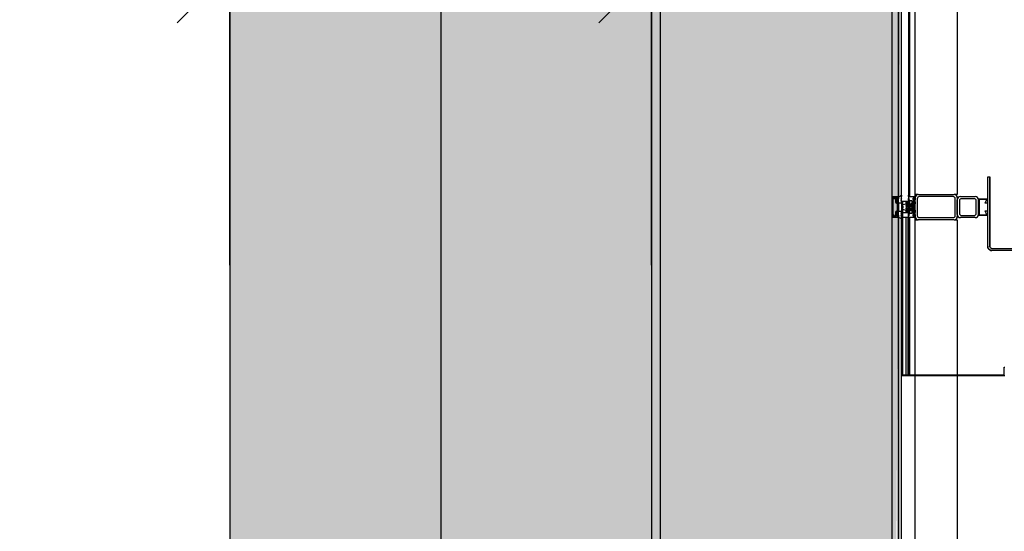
# Model space of a CAD drawing. Extents: x -805 to 3526, y -961 to 1039.
# Tile 288 of 471: x 1257.5 to 1259.83, y 33.41 to 34.62. Entities that reach past the tile are written whole.
import ezdxf

# ---------------------------------------------------------------- set-up
doc = ezdxf.new("R2010")
doc.units = 0
doc.linetypes.add('AUSGEZOGEN', pattern=[2, 1, 1])
doc.linetypes.add('VERDECKT2', pattern=[4.7625, 3.175, -1.5875])
doc.layers.get('0').update_dxf_attribs({"color": 251})
doc.layers.add('TTK-B-Bestand', color=252, linetype='Continuous', lineweight=35)
doc.layers.add('TTK-P-Treppe unten', color=12, linetype='Continuous', lineweight=25)
for name, color, linetype in [('TTK-P-Aufzug', 251, 'Continuous'), ('TTK-P-Bahnsteig', 12, 'Continuous'), ('TTK-P-Planung', 12, 'Continuous'), ('TTK-P-TEXT', 12, 'AUSGEZOGEN')]:
    doc.layers.add(name, color=color, linetype=linetype)
doc.styles.add('AKG DIN 6776', font='AKG_DIN67.TTF')
doc.dimstyles.new('TTK', dxfattribs={"dimtxt": 2.5, "dimasz": 2.5, "dimexe": 3.5, "dimexo": 0.1, "dimgap": 1, "dimtad": 1, "dimzin": 0, "dimtxsty": 'AKG DIN 6776', "dimblk": 'OBLIQUE', "dimcen": -0.09, "dimdle": 3, "dimclrd": 256, "dimclre": 256, "dimclrt": 256, "dimadec": 3, "dimazin": 0, "dimtfac": 1, "dimtofl": 0, "dimtmove": 0, "dimatfit": 3, "dimldrblk": 'OBLIQUE', "dimfxl": 7, "dimfxlon": 1, "dimtolj": 1, "dimtzin": 0, "dimlwd": -1, "dimlwe": -1, "dimarcsym": 0})
doc.dimstyles.new('TTK$6', dxfattribs={"dimtxt": 2.5, "dimasz": 2.5, "dimexe": 3.5, "dimexo": 0.1, "dimgap": 1, "dimtad": 1, "dimzin": 0, "dimtxsty": 'AKG DIN 6776', "dimblk": 'OBLIQUE', "dimcen": -0.09, "dimdle": 3, "dimse1": 1, "dimse2": 1, "dimclrd": 256, "dimclre": 256, "dimclrt": 256, "dimadec": 3, "dimazin": 0, "dimtfac": 1, "dimtofl": 0, "dimtmove": 0, "dimatfit": 3, "dimldrblk": 'OBLIQUE', "dimfxl": 7, "dimfxlon": 1, "dimtolj": 1, "dimtzin": 0, "dimlwd": -1, "dimlwe": -1, "dimarcsym": 0})

# ---------------------------------------------------------------- blocks, each defined once
blk = doc.blocks.new('_OBLIQUE')
at = {"color": 0, "linetype": 'ByBlock'}
blk.add_line((-0.5, -0.5), (0.5, 0.5), dxfattribs=at)
blk = doc.blocks.new('*D661')
at = {"layer": 'DEFPOINTS', "color": 0}
for p in [(1258.9981, 34.7367), (1257.9981, 32.0952), (1258.9981, 32.0952)]:
    blk.add_point(p, dxfattribs=at)
at = {"layer": 'TTK-P-Treppe unten'}
for p, q in [((1257.9981, 34.0367), (1257.9981, 35.0867)), ((1258.9981, 34.0367), (1258.9981, 35.0867)), ((1257.6981, 34.7367), (1259.2981, 34.7367))]:
    blk.add_line(p, q, dxfattribs=at)
at = {"layer": 'TTK-P-Treppe unten', "xscale": 0.25, "yscale": 0.25, "zscale": 0.25, "rotation": 180}
blk.add_blockref('_OBLIQUE', (1257.9981, 34.7367), dxfattribs=at)
at = {"layer": 'TTK-P-Treppe unten', "xscale": 0.25, "yscale": 0.25, "zscale": 0.25}
blk.add_blockref('_OBLIQUE', (1258.9981, 34.7367), dxfattribs=at)
at = {"layer": 'TTK-P-Treppe unten', "insert": (1258.4981, 34.9804), "char_height": 0.25, "attachment_point": 5, "style": 'AKG DIN 6776', "bg_fill": 3, "box_fill_scale": 1.1, "bg_fill_color": 256, "bg_fill_true_color": 13158600, "bg_fill_transparency": 0}
blk.add_mtext('\\A1;1,00', dxfattribs=at)
blk = doc.blocks.new('*D549')
at = {"layer": 'DEFPOINTS', "color": 0}
for p in [(1594.653, 36.7397), (1594.3062, 36.5752), (8.2233, 0)]:
    blk.add_point(p, dxfattribs=at)
at = {"layer": 'TTK-B-Bestand', "insert": (1594.1093, 36.9835), "char_height": 0.25, "attachment_point": 5, "style": 'AKG DIN 6776'}
blk.add_mtext('\\A1;36,588', dxfattribs=at)
blk = doc.blocks.new('*D548')
at = {"layer": 'DEFPOINTS', "color": 0}
for p in [(1585.5366, 36.7706), (1585.0459, 36.614), (-0.8681, 0.0309)]:
    blk.add_point(p, dxfattribs=at)
at = {"layer": 'TTK-B-Bestand', "insert": (1585.0178, 37.0144), "char_height": 0.25, "attachment_point": 5, "style": 'AKG DIN 6776'}
blk.add_mtext('\\A1;36,621', dxfattribs=at)
blk = doc.blocks.new('*D643')
at = {"layer": 'DEFPOINTS', "color": 0}
for p in [(1257.9981, 34.5952), (1253.9981, 34.4595), (1257.9981, 32.7487)]:
    blk.add_point(p, dxfattribs=at)
at = {"layer": 'TTK-P-Treppe unten'}
for p, q in [((1253.9981, 33.4487), (1253.9981, 32.3987)), ((1257.9981, 33.4487), (1257.9981, 32.3987)), ((1253.6981, 32.7487), (1258.2981, 32.7487))]:
    blk.add_line(p, q, dxfattribs=at)
at = {"layer": 'TTK-P-Treppe unten', "xscale": 0.25, "yscale": 0.25, "zscale": 0.25, "rotation": 180}
blk.add_blockref('_OBLIQUE', (1253.9981, 32.7487), dxfattribs=at)
at = {"layer": 'TTK-P-Treppe unten', "xscale": 0.25, "yscale": 0.25, "zscale": 0.25}
blk.add_blockref('_OBLIQUE', (1257.9981, 32.7487), dxfattribs=at)
at = {"layer": 'TTK-P-Treppe unten', "insert": (1255.9981, 32.9925), "char_height": 0.25, "attachment_point": 5, "style": 'AKG DIN 6776'}
blk.add_mtext('\\A1;4,00', dxfattribs=at)
blk = doc.blocks.new('*D545')
at = {"layer": 'DEFPOINTS', "color": 0}
for p in [(1259.6018, 37.4765), (1259.6991, 37.3874), (0.198, 0.0396)]:
    blk.add_point(p, dxfattribs=at)
at = {"layer": 'TTK-P-Treppe unten', "insert": (1259.1455, 37.7204), "char_height": 0.25, "attachment_point": 5, "style": 'AKG DIN 6776'}
blk.add_mtext('\\A1;37,35', dxfattribs=at)
blk = doc.blocks.new('*D536')
at = {"layer": 'DEFPOINTS', "color": 0}
for p in [(1593.4264, 36.6522), (1593.9095, 36.6522), (733.0659, 0.1071)]:
    blk.add_point(p, dxfattribs=at)
at = {"layer": 'TTK-P-TEXT', "insert": (1594.4538, 36.896), "char_height": 0.25, "attachment_point": 5, "style": 'AKG DIN 6776'}
blk.add_mtext('\\A1;36,589', dxfattribs=at)
blk = doc.blocks.new('Türwinkel 135 tief Meiler oben')
for p, q in [((150, 350), (140, 350)), ((140, 350), (140, 20)), ((140, 20), (140, 350)), ((150, 350), (140, 350)), ((150, 20), (150, 350)), ((150, 20), (150, 350)), ((130, 10), (-120, 10)), ((-120, 10), (-120, 0)), ((130, 10), (-120, 10)), ((-120, 10), (-120, 0)), ((-119.8, 0), (130, 0)), ((132.6, 10.3), (130, 10)), ((130, 10), (132.6, 10.3)), ((135.2, 0.7), (130, 0)), ((130, 0), (135.2, 0.7)), ((132.6, 10.3), (135, 11.3)), ((132.6, 10.3), (135, 11.3)), ((135, 11.3), (137.1, 12.9)), ((135, 11.3), (137.1, 12.9)), ((140, 2.7), (135.2, 0.7)), ((135.2, 0.7), (140, 2.7)), ((137.1, 12.9), (138.7, 15)), ((137.1, 12.9), (138.7, 15)), ((138.7, 15), (139.7, 17.4)), ((138.7, 15), (139.7, 17.4)), ((140, 20), (139.7, 17.4)), ((139.7, 17.4), (140, 20)), ((144.1, 5.9), (140, 2.7)), ((140, 2.7), (144.1, 5.9)), ((147.3, 10), (144.1, 5.9)), ((144.1, 5.9), (147.3, 10)), ((149.3, 14.8), (147.3, 10)), ((147.3, 10), (149.3, 14.8)), ((150, 20), (149.3, 14.8)), ((149.3, 14.8), (150, 20))]:
    blk.add_line(p, q)

msp = doc.modelspace()

# ---------------------------------------------------------------- hatches: boundary and pattern name
at = {"layer": 'TTK-P-Treppe unten', "transparency": 33554457}
h = msp.add_hatch(color=251, dxfattribs=at)
h.dxf.hatch_style = 1
h.paths.add_polyline_path([(1259.591, 35.2749), (1257.9981, 35.2749), (1257.9981, 31.6749), (1259.4981, 31.6749), (1259.4981, 31.9248), (1259.569, 31.9248)])
h.paths.add_polyline_path([(1258.1954, 34.6377), (1258.8014, 34.6377), (1258.8014, 35.1561), (1258.1954, 35.1561)], flags=16)
h.paths.add_polyline_path([(1258.4543, 32.7502), (1259.0425, 32.7502), (1259.0425, 33.2686), (1258.4543, 33.2686)], flags=16)

# ---------------------------------------------------------------- linework, layer by layer
at = {"layer": 'TTK-P-Aufzug', "color": 251}
for p, q in [((1259.569, 34.1993), (1259.569, 35.1948)), ((1259.5834, 34.1998), (1259.5834, 35.1948)), ((1259.584, 35.1948), (1259.584, 34.1999)), ((1259.584, 35.1948), (1259.584, 34.1999)), ((1259.591, 34.1878), (1259.591, 35.2068)), ((1259.607, 35.2068), (1259.607, 34.1878)), ((1259.6102, 34.1998), (1259.6102, 35.1948)), ((1259.623, 34.1998), (1259.623, 35.1948)), ((1259.623, 34.2048), (1259.623, 35.1898)), ((1259.723, 35.1898), (1259.723, 34.2048)), ((1259.6305, 34.2048), (1259.623, 34.2048)), ((1259.6305, 34.2048), (1259.7155, 34.2048)), ((1259.723, 34.2048), (1259.7155, 34.2048)), ((1259.569, 34.1505), (1259.569, 34.1993)), ((1259.5695, 34.1998), (1259.5835, 34.1998)), ((1259.5703, 34.198), (1259.5703, 34.1516)), ((1259.5718, 34.1985), (1259.5708, 34.1985)), ((1259.5723, 34.1946), (1259.5723, 34.198)), ((1259.5791, 34.1988), (1259.5733, 34.1985)), ((1259.5733, 34.1985), (1259.5733, 34.1945)), ((1259.5738, 34.197), (1259.5787, 34.1983)), ((1259.5772, 34.1959), (1259.5739, 34.1959)), ((1259.5772, 34.1861), (1259.5772, 34.1959)), ((1259.5804, 34.1832), (1259.578, 34.1844)), ((1259.5787, 34.1936), (1259.5787, 34.1864)), ((1259.5794, 34.198), (1259.5791, 34.1988)), ((1259.5792, 34.1855), (1259.5828, 34.1839)), ((1259.5795, 34.1884), (1259.5795, 34.1922)), ((1259.5799, 34.193), (1259.582, 34.1943)), ((1259.5819, 34.1863), (1259.5799, 34.1875)), ((1259.5837, 34.1989), (1259.5806, 34.1976)), ((1259.5808, 34.197), (1259.584, 34.1983)), ((1259.581, 34.192), (1259.581, 34.1886)), ((1259.581, 34.1674), (1259.581, 34.1824)), ((1259.5828, 34.1964), (1259.5813, 34.1958)), ((1259.5835, 34.1925), (1259.5815, 34.1925)), ((1259.5815, 34.188), (1259.5834, 34.188)), ((1259.5835, 34.187), (1259.5819, 34.1863)), ((1259.582, 34.1943), (1259.5834, 34.1935)), ((1259.5828, 34.1936), (1259.5828, 34.1964)), ((1259.584, 34.1941), (1259.5828, 34.1936)), ((1259.5828, 34.1839), (1259.5828, 34.1868)), ((1259.5828, 34.1868), (1259.584, 34.1861)), ((1259.5834, 34.1981), (1259.5834, 34.1988)), ((1259.5834, 34.1935), (1259.5834, 34.1938)), ((1259.5834, 34.188), (1259.5834, 34.1925)), ((1259.5834, 34.1864), (1259.5834, 34.187)), ((1259.584, 34.194), (1259.584, 34.1999)), ((1259.584, 34.1983), (1259.584, 34.1941)), ((1259.584, 34.1885), (1259.584, 34.192)), ((1259.584, 34.1845), (1259.584, 34.1865)), ((1259.584, 34.1861), (1259.584, 34.1636)), ((1259.5898, 34.1845), (1259.584, 34.1845)), ((1259.5909, 34.1962), (1259.5895, 34.1932)), ((1259.5895, 34.1932), (1259.5908, 34.1924)), ((1259.5908, 34.1924), (1259.5895, 34.1916)), ((1259.5895, 34.1916), (1259.5909, 34.1885)), ((1259.5908, 34.1978), (1259.5896, 34.1966)), ((1259.5896, 34.1966), (1259.5896, 34.1951)), ((1259.5896, 34.1951), (1259.5904, 34.1965)), ((1259.5904, 34.1882), (1259.5896, 34.1897)), ((1259.5896, 34.1897), (1259.5896, 34.188)), ((1259.5896, 34.188), (1259.5908, 34.1875)), ((1259.5908, 34.1875), (1259.5896, 34.1862)), ((1259.5896, 34.1862), (1259.5907, 34.1852)), ((1259.5907, 34.1852), (1259.5898, 34.1845)), ((1259.591, 34.1998), (1259.59, 34.1989)), ((1259.5901, 34.1981), (1259.5908, 34.1978)), ((1259.591, 34.203), (1259.591, 34.1998)), ((1259.607, 34.1878), (1259.591, 34.1878)), ((1259.591, 34.1878), (1259.591, 34.1618)), ((1259.5929, 34.1618), (1259.5929, 34.1878)), ((1259.5936, 34.1809), (1259.6017, 34.1828)), ((1259.5937, 34.1811), (1259.5937, 34.1878)), ((1259.6018, 34.1833), (1259.6018, 34.1878)), ((1259.602, 34.1836), (1259.6052, 34.1871)), ((1259.6058, 34.1865), (1259.6029, 34.1828)), ((1259.6029, 34.1828), (1259.6119, 34.1828)), ((1259.6121, 34.1808), (1259.603, 34.1808)), ((1259.604, 34.1807), (1259.616, 34.1807)), ((1259.6059, 34.1878), (1259.6059, 34.1828)), ((1259.6072, 34.2009), (1259.607, 34.2034)), ((1259.607, 34.1913), (1259.6071, 34.1952)), ((1259.607, 34.1828), (1259.607, 34.1878)), ((1259.609, 34.1981), (1259.6072, 34.2009)), ((1259.6073, 34.1977), (1259.609, 34.1981)), ((1259.6081, 34.1967), (1259.6073, 34.1969)), ((1259.6079, 34.2027), (1259.6081, 34.2015)), ((1259.6082, 34.1946), (1259.608, 34.1918)), ((1259.6085, 34.1915), (1259.6085, 34.1929)), ((1259.6115, 34.1893), (1259.6088, 34.1893)), ((1259.6101, 34.1998), (1259.623, 34.1998)), ((1259.6102, 34.1828), (1259.6102, 34.1893)), ((1259.6126, 34.1893), (1259.6115, 34.1893)), ((1259.6119, 34.1828), (1259.6141, 34.1832)), ((1259.6145, 34.1812), (1259.6121, 34.1808)), ((1259.615, 34.1893), (1259.6126, 34.1893)), ((1259.616, 34.1854), (1259.616, 34.1883)), ((1259.6178, 34.1951), (1259.6178, 34.1937)), ((1259.6178, 34.1937), (1259.6186, 34.1925)), ((1259.6204, 34.1898), (1259.618, 34.1896)), ((1259.618, 34.1896), (1259.618, 34.1854)), ((1259.6181, 34.1949), (1259.6191, 34.1955)), ((1259.6181, 34.1936), (1259.6181, 34.1949)), ((1259.6191, 34.1924), (1259.6181, 34.1936)), ((1259.6186, 34.1925), (1259.6201, 34.1925)), ((1259.6197, 34.196), (1259.6188, 34.1961)), ((1259.6189, 34.1792), (1259.62, 34.1881)), ((1259.6191, 34.1955), (1259.6191, 34.1944)), ((1259.6191, 34.1944), (1259.6203, 34.1944)), ((1259.6205, 34.1933), (1259.6191, 34.1924)), ((1259.6197, 34.1889), (1259.6205, 34.1899)), ((1259.6206, 34.1886), (1259.6197, 34.1889)), ((1259.6208, 34.1862), (1259.6199, 34.1791)), ((1259.6201, 34.1925), (1259.6204, 34.1898)), ((1259.6203, 34.1944), (1259.6213, 34.1953)), ((1259.6205, 34.1899), (1259.6205, 34.1933)), ((1259.6218, 34.1865), (1259.6206, 34.1886)), ((1259.6207, 34.188), (1259.6218, 34.186)), ((1259.6218, 34.186), (1259.6208, 34.1862)), ((1259.6209, 34.1847), (1259.6218, 34.1854)), ((1259.6213, 34.1953), (1259.623, 34.1953)), ((1259.6218, 34.1854), (1259.6218, 34.1865)), ((1259.623, 34.1923), (1259.622, 34.1923)), ((1259.622, 34.1923), (1259.622, 34.1891)), ((1259.622, 34.1891), (1259.623, 34.1874)), ((1259.623, 34.1824), (1259.6222, 34.1833)), ((1259.623, 34.1998), (1259.623, 34.1956)), ((1259.623, 34.1523), (1259.623, 34.1973)), ((1259.623, 34.1953), (1259.623, 34.1923)), ((1259.623, 34.1874), (1259.623, 34.1824)), ((1259.628, 34.1948), (1259.628, 34.1548)), ((1259.713, 34.1998), (1259.633, 34.1998)), ((1259.718, 34.1548), (1259.718, 34.1948)), ((1259.723, 34.1973), (1259.723, 34.1523)), ((1259.723, 34.1573), (1259.723, 34.1923)), ((1259.728, 34.1898), (1259.728, 34.1598)), ((1259.7305, 34.1998), (1259.7655, 34.1998)), ((1259.763, 34.1948), (1259.733, 34.1948)), ((1259.768, 34.1598), (1259.768, 34.1898)), ((1259.773, 34.1948), (1259.795, 34.1948)), ((1259.773, 34.1548), (1259.773, 34.1948)), ((1259.773, 34.1923), (1259.773, 34.1573)), ((1259.793, 34.1928), (1259.775, 34.1928)), ((1259.775, 34.1928), (1259.775, 34.1568)), ((1259.7888, 34.1838), (1259.793, 34.1928)), ((1259.795, 34.1838), (1259.7888, 34.1838)), ((1259.795, 34.1948), (1259.795, 34.1838)), ((1259.5771, 34.1539), (1259.5771, 34.1636)), ((1259.578, 34.1652), (1259.5804, 34.1665)), ((1259.5786, 34.1633), (1259.5786, 34.1562)), ((1259.5828, 34.1657), (1259.5791, 34.1641)), ((1259.5795, 34.1576), (1259.5795, 34.1614)), ((1259.5799, 34.1623), (1259.5819, 34.1635)), ((1259.581, 34.1613), (1259.581, 34.1578)), ((1259.5834, 34.1618), (1259.5815, 34.1618)), ((1259.5815, 34.1573), (1259.5835, 34.1573)), ((1259.5819, 34.1635), (1259.5835, 34.1628)), ((1259.5828, 34.1629), (1259.5828, 34.1657)), ((1259.584, 34.1636), (1259.5828, 34.1629)), ((1259.5834, 34.1628), (1259.5834, 34.1632)), ((1259.5834, 34.1573), (1259.5834, 34.1618)), ((1259.584, 34.1633), (1259.584, 34.1653)), ((1259.584, 34.1653), (1259.5898, 34.1653)), ((1259.584, 34.1578), (1259.584, 34.1613)), ((1259.5909, 34.1613), (1259.5895, 34.1582)), ((1259.5895, 34.1582), (1259.5908, 34.1574)), ((1259.5908, 34.1574), (1259.5895, 34.1566)), ((1259.5907, 34.1646), (1259.5896, 34.1636)), ((1259.5896, 34.1636), (1259.5908, 34.1623)), ((1259.5908, 34.1623), (1259.5896, 34.1618)), ((1259.5896, 34.1618), (1259.5896, 34.1601)), ((1259.5896, 34.1601), (1259.5904, 34.1616)), ((1259.5898, 34.1653), (1259.5907, 34.1646)), ((1259.5929, 34.1783), (1259.591, 34.1783)), ((1259.593, 34.1618), (1259.607, 34.1618)), ((1259.5946, 34.1753), (1259.5931, 34.1791)), ((1259.5931, 34.1706), (1259.5946, 34.1744)), ((1259.6019, 34.1668), (1259.5936, 34.1688)), ((1259.5937, 34.1721), (1259.5937, 34.1776)), ((1259.5937, 34.1618), (1259.5937, 34.1688)), ((1259.6018, 34.1618), (1259.6018, 34.1666)), ((1259.602, 34.1798), (1259.602, 34.1699)), ((1259.602, 34.1774), (1259.602, 34.1787)), ((1259.6035, 34.1774), (1259.602, 34.1774)), ((1259.602, 34.1709), (1259.602, 34.1722)), ((1259.602, 34.1722), (1259.6035, 34.1722)), ((1259.6052, 34.1626), (1259.602, 34.1661)), ((1259.612, 34.1668), (1259.6029, 34.1668)), ((1259.6029, 34.1668), (1259.6058, 34.1632)), ((1259.603, 34.1688), (1259.612, 34.1688)), ((1259.6035, 34.1787), (1259.6035, 34.1774)), ((1259.6035, 34.1766), (1259.6035, 34.1782)), ((1259.6149, 34.1766), (1259.6035, 34.1766)), ((1259.6035, 34.1714), (1259.6035, 34.1729)), ((1259.6035, 34.1729), (1259.6149, 34.1729)), ((1259.6035, 34.1722), (1259.6035, 34.1709)), ((1259.6163, 34.1792), (1259.604, 34.1792)), ((1259.604, 34.1704), (1259.6163, 34.1704)), ((1259.616, 34.1689), (1259.604, 34.1689)), ((1259.6043, 34.179), (1259.6153, 34.179)), ((1259.6153, 34.1705), (1259.6043, 34.1706)), ((1259.6059, 34.1766), (1259.6059, 34.1729)), ((1259.6059, 34.1666), (1259.6059, 34.1618)), ((1259.607, 34.1729), (1259.607, 34.1766)), ((1259.607, 34.1618), (1259.607, 34.1666)), ((1259.607, 34.1498), (1259.607, 34.1618)), ((1259.6071, 34.1545), (1259.607, 34.1584)), ((1259.608, 34.1579), (1259.6082, 34.1552)), ((1259.6086, 34.1568), (1259.6086, 34.1581)), ((1259.6088, 34.1603), (1259.6114, 34.1603)), ((1259.6102, 34.1729), (1259.6102, 34.1766)), ((1259.6102, 34.1603), (1259.6102, 34.1666)), ((1259.6114, 34.1603), (1259.615, 34.1603)), ((1259.612, 34.1688), (1259.6145, 34.1684)), ((1259.6141, 34.1665), (1259.612, 34.1668)), ((1259.6158, 34.1754), (1259.6149, 34.1766)), ((1259.6149, 34.1729), (1259.6158, 34.1742)), ((1259.616, 34.1786), (1259.618, 34.1748)), ((1259.618, 34.1748), (1259.616, 34.171)), ((1259.616, 34.1613), (1259.616, 34.1642)), ((1259.6184, 34.1753), (1259.6163, 34.1792)), ((1259.6163, 34.1704), (1259.6184, 34.1743)), ((1259.6178, 34.1796), (1259.6197, 34.176)), ((1259.6197, 34.1736), (1259.6178, 34.17)), ((1259.6186, 34.1573), (1259.6178, 34.1561)), ((1259.618, 34.1643), (1259.618, 34.1601)), ((1259.618, 34.1601), (1259.6204, 34.1598)), ((1259.6181, 34.1561), (1259.6191, 34.1573)), ((1259.6201, 34.1573), (1259.6186, 34.1573)), ((1259.62, 34.1615), (1259.6189, 34.1704)), ((1259.6191, 34.1573), (1259.6205, 34.1564)), ((1259.6204, 34.1748), (1259.6193, 34.1769)), ((1259.6193, 34.1727), (1259.6204, 34.1748)), ((1259.6197, 34.1608), (1259.6206, 34.1611)), ((1259.6205, 34.1598), (1259.6197, 34.1608)), ((1259.6199, 34.1705), (1259.6207, 34.1635)), ((1259.6201, 34.1776), (1259.6209, 34.1754)), ((1259.6209, 34.1742), (1259.6201, 34.172)), ((1259.6204, 34.1598), (1259.6201, 34.1573)), ((1259.6205, 34.1564), (1259.6205, 34.1598)), ((1259.6206, 34.1611), (1259.6218, 34.1632)), ((1259.6207, 34.1635), (1259.6218, 34.1636)), ((1259.6218, 34.1636), (1259.6207, 34.1616)), ((1259.6218, 34.1643), (1259.6209, 34.165)), ((1259.6218, 34.1632), (1259.6218, 34.1643)), ((1259.623, 34.1623), (1259.622, 34.1606)), ((1259.622, 34.1606), (1259.622, 34.1574)), ((1259.622, 34.1574), (1259.623, 34.1574)), ((1259.6222, 34.1664), (1259.623, 34.1673)), ((1259.623, 34.1673), (1259.623, 34.1623)), ((1259.623, 34.1574), (1259.623, 34.1544)), ((1259.775, 34.1568), (1259.793, 34.1568)), ((1259.793, 34.1568), (1259.7888, 34.1658)), ((1259.7888, 34.1658), (1259.795, 34.1658)), ((1259.795, 34.1658), (1259.795, 34.1548)), ((1259.569, 34.1498), (1259.569, 34.1505)), ((1259.569, 31.6748), (1259.569, 34.1498)), ((1259.569, 34.1498), (1259.5693, 34.1498)), ((1259.5834, 34.1498), (1259.5695, 34.1498)), ((1259.5708, 34.1511), (1259.5718, 34.1511)), ((1259.5723, 34.1516), (1259.5723, 34.1551)), ((1259.5733, 34.1551), (1259.5733, 34.1511)), ((1259.5733, 34.1511), (1259.5791, 34.1508)), ((1259.5738, 34.1539), (1259.5771, 34.1539)), ((1259.5786, 34.1513), (1259.5738, 34.1526)), ((1259.5791, 34.1508), (1259.5794, 34.1518)), ((1259.582, 34.1555), (1259.5799, 34.1568)), ((1259.5806, 34.1521), (1259.5836, 34.1508)), ((1259.5839, 34.1513), (1259.5807, 34.1527)), ((1259.5813, 34.1539), (1259.5828, 34.1533)), ((1259.5834, 34.1563), (1259.582, 34.1555)), ((1259.5828, 34.1533), (1259.5828, 34.1561)), ((1259.5828, 34.1561), (1259.5839, 34.1556)), ((1259.5834, 34.1558), (1259.5834, 34.1563)), ((1259.5834, 34.1509), (1259.5834, 34.1516)), ((1259.5834, 31.6748), (1259.5834, 34.1498)), ((1259.5836, 34.1498), (1259.5839, 34.1498)), ((1259.5839, 34.1556), (1259.5839, 34.1513)), ((1259.584, 34.1498), (1259.5839, 34.1498)), ((1259.5839, 34.1498), (1259.5839, 31.6748)), ((1259.584, 34.1499), (1259.584, 34.1558)), ((1259.584, 34.1498), (1259.584, 31.6748)), ((1259.5895, 34.1566), (1259.5909, 34.1536)), ((1259.5904, 34.1533), (1259.5896, 34.1547)), ((1259.5896, 34.1547), (1259.5896, 34.1532)), ((1259.5896, 34.1532), (1259.5908, 34.152)), ((1259.59, 34.1509), (1259.591, 34.15)), ((1259.5908, 34.152), (1259.5901, 34.1517)), ((1259.591, 34.15), (1259.591, 34.1468)), ((1259.593, 34.1498), (1259.5936, 34.1498)), ((1259.6019, 34.1498), (1259.5936, 34.1498)), ((1259.5936, 33.7768), (1259.5936, 34.1498)), ((1259.6018, 33.7768), (1259.6018, 34.1498)), ((1259.6018, 34.1498), (1259.602, 34.1498)), ((1259.6052, 34.1498), (1259.602, 34.1498)), ((1259.6052, 34.1498), (1259.6059, 34.1498)), ((1259.607, 34.1498), (1259.6058, 34.1498)), ((1259.6059, 34.1498), (1259.6059, 33.7768)), ((1259.607, 34.1498), (1259.6078, 34.1498)), ((1259.607, 33.7768), (1259.607, 34.1498)), ((1259.607, 34.1463), (1259.6071, 34.1488)), ((1259.6071, 34.1488), (1259.609, 34.1515)), ((1259.6073, 34.1528), (1259.608, 34.153)), ((1259.609, 34.1515), (1259.6073, 34.152)), ((1259.6081, 34.1482), (1259.6079, 34.147)), ((1259.6102, 33.7768), (1259.6102, 34.1498)), ((1259.623, 34.1498), (1259.6102, 34.1498)), ((1259.6178, 34.1561), (1259.6178, 34.1547)), ((1259.6181, 34.1548), (1259.6181, 34.1561)), ((1259.6191, 34.1542), (1259.6181, 34.1548)), ((1259.6188, 34.1536), (1259.6197, 34.1538)), ((1259.6203, 34.1553), (1259.6191, 34.1553)), ((1259.6191, 34.1553), (1259.6191, 34.1542)), ((1259.6213, 34.1544), (1259.6203, 34.1553)), ((1259.623, 34.1544), (1259.6213, 34.1544)), ((1259.623, 34.1541), (1259.623, 34.1498)), ((1259.623, 33.7768), (1259.623, 34.1498)), ((1259.623, 33.7768), (1259.623, 34.1448)), ((1259.623, 34.1448), (1259.6305, 34.1448)), ((1259.7155, 34.1448), (1259.6305, 34.1448)), ((1259.633, 34.1498), (1259.713, 34.1498)), ((1259.7155, 34.1448), (1259.723, 34.1448)), ((1259.723, 34.1448), (1259.723, 33.7768)), ((1259.7655, 34.1498), (1259.7305, 34.1498)), ((1259.733, 34.1548), (1259.763, 34.1548)), ((1259.795, 34.1548), (1259.773, 34.1548))]:
    msp.add_line(p, q, dxfattribs=at)
at = {"layer": 'TTK-P-Aufzug', "color": 251, "lineweight": 25}
for p, q in [((1259.591, 33.7748), (1259.591, 34.1618)), ((1259.591, 34.1618), (1259.593, 34.1618)), ((1259.593, 34.1618), (1259.593, 33.7768)), ((1259.834, 33.7948), (1259.836, 33.7948)), ((1259.834, 33.7768), (1259.834, 33.7948)), ((1259.591, 31.6748), (1259.591, 33.7748)), ((1259.836, 33.7748), (1259.591, 33.7748)), ((1259.593, 33.7768), (1259.834, 33.7768))]:
    msp.add_line(p, q, dxfattribs=at)
at = {"layer": 'TTK-P-Aufzug', "color": 251, "ltscale": 10}
msp.add_line((1259.623, 31.6718), (1259.623, 33.7768), dxfattribs=at)
at = {"layer": 'TTK-P-Aufzug', "color": 251, "ltscale": 5}
msp.add_line((1259.723, 33.7768), (1259.723, 31.6718), dxfattribs=at)
at = {"layer": 'TTK-P-Aufzug', "color": 251}
for centre, radius, start, end in [((1259.6305, 34.1973), 0.0075, 90, 180), ((1259.7155, 34.1973), 0.0075, 0, 90), ((1259.5695, 34.1993), 0.0005, 82.5632, 180), ((1259.5708, 34.198), 0.0005, 90, 179.9833), ((1259.5718, 34.198), 0.0005, 0, 89.9828), ((1259.5728, 34.1945), 0.0005, 176.2836, 269.9828), ((1259.5728, 34.1945), 0.0005, 269.9828, 0), ((1259.5739, 34.1965), 0.00055, 98.0851, 270), ((1259.5792, 34.1861), 0.002, 180, 234.9828), ((1259.5802, 34.1983), 0.0015, 179.9828, 293.2323), ((1259.5807, 34.1936), 0.002, 95.9619, 180), ((1259.5797, 34.1864), 0.001, 176.2368, 241.7214), ((1259.5802, 34.1985), 0.001, 209.9322, 293.1084), ((1259.5805, 34.1922), 0.001, 120.9509, 179.9828), ((1259.5805, 34.1884), 0.001, 180, 239.0155), ((1259.58, 34.1823), 0.001, 5.419, 61.8501), ((1259.5802, 34.1983), 0.0028, 275.9619, 293.2668), ((1259.5815, 34.192), 0.0005, 87.1909, 180), ((1259.5815, 34.1885), 0.0005, 176.2836, 270), ((1259.5835, 34.194), 0.0005, 268.5953, 0), ((1259.5835, 34.1885), 0.0005, 267.1909, 0), ((1259.5835, 34.1993), 0.0005, 293.1084, 90), ((1259.5835, 34.192), 0.0005, 356.2836, 90), ((1259.5835, 34.1865), 0.0005, 357.4614, 90), ((1259.5822, 34.2114), 0.0116, 278.6541, 314.8767), ((1259.5903, 34.1986), 0.0005, 131.2065, 244.9828), ((1259.5907, 34.2031), 0.000307, 344.7362, 166.7958), ((1259.5906, 34.1964), 0.0003, 333.9749, 148.9749), ((1259.5906, 34.1884), 0.0003, 210.9907, 25.9907), ((1259.5942, 34.1797), 0.0013, 115.4828, 208.2578), ((1259.6028, 34.1828), 0.00107, 137.036, 181.6106), ((1259.603, 34.1798), 0.001, 89.989, 180), ((1259.604, 34.1787), 0.002, 90, 179.9828), ((1259.6055, 34.1868), 0.0004, 317.036, 137.036), ((1259.6071, 34.2026), 0.0008, 10.0488, 101.1544), ((1259.6074, 34.1973), 0.0004, 104.9828, 254.7854), ((1259.6072, 34.192), 0.0008, 252.7844, 341.9177), ((1259.6094, 34.1933), 0.003, 115.9932, 140.2428), ((1259.6075, 34.1915), 0.001, 284.9828, 0), ((1259.6088, 34.1904), 0.00103, 169.1949, 270), ((1259.6101, 34.2018), 0.002, 190.0488, 270), ((1259.6079, 34.1963), 0.0004, 295.9932, 64.8264), ((1259.6084, 34.1943), 0.0004, 335.7332, 112.3706), ((1259.6115, 34.1929), 0.003, 155.7332, 179.9828), ((1259.6138, 34.1854), 0.0022, 279.4428, 0), ((1259.6138, 34.1854), 0.0042, 279.4428, 359.9828), ((1259.615, 34.1883), 0.001, 357.5835, 90), ((1259.616, 34.1787), 0.002, 27.5671, 89.9828), ((1259.6188, 34.1951), 0.001, 90.0172, 181.6998), ((1259.6194, 34.1938), 0.00219, 42.2206, 81.1166), ((1259.6203, 34.1878), 0.000423, 29.7162, 135.7801), ((1259.6178, 34.1804), 0.00529, 32.9653, 53.3664), ((1259.6285, 34.1557), 0.0403, 97.9065, 100.7518), ((1259.633, 34.1948), 0.005, 90, 180), ((1259.713, 34.1948), 0.005, 0, 90), ((1259.7305, 34.1923), 0.0075, 90, 180), ((1259.733, 34.1898), 0.005, 90, 180), ((1259.763, 34.1898), 0.005, 0, 90), ((1259.7655, 34.1923), 0.0075, 0, 90), ((1259.5791, 34.1636), 0.002, 124.9828, 179.9828), ((1259.5796, 34.1633), 0.001, 120.9828, 180), ((1259.5805, 34.1614), 0.001, 120.9845, 180), ((1259.5805, 34.1576), 0.001, 180.0172, 239.0491), ((1259.58, 34.1674), 0.001, 298.1155, 0), ((1259.5815, 34.1613), 0.0005, 90, 183.7164), ((1259.5815, 34.1578), 0.0005, 180, 272.8091), ((1259.5835, 34.1613), 0.0005, 0, 92.8091), ((1259.5835, 34.1633), 0.0005, 270, 2.5386), ((1259.5835, 34.1578), 0.0005, 270, 3.7164), ((1259.5906, 34.1614), 0.0003, 334.0093, 149.0093), ((1259.5942, 34.17), 0.0013, 151.7077, 244.4828), ((1259.5937, 34.1748), 0.001, 331.7077, 28.2578), ((1259.6024, 34.1665), 0.000615, 148.1142, 222.9296), ((1259.604, 34.1709), 0.002, 180, 269.9828), ((1259.603, 34.1698), 0.001, 175.5577, 270), ((1259.604, 34.1787), 0.0005, 83.108, 180), ((1259.6043, 34.1782), 0.0008, 90, 179.9828), ((1259.6043, 34.1714), 0.000801, 180, 269.9828), ((1259.604, 34.1709), 0.0005, 177.7352, 270), ((1259.6055, 34.1629), 0.0004, 222.9296, 42.9296), ((1259.6072, 34.1576), 0.0008, 18.0479, 107.1812), ((1259.6088, 34.1593), 0.00098, 90, 189.3548), ((1259.6076, 34.1581), 0.00108, 359.4872, 77.1072), ((1259.6138, 34.1643), 0.0022, 358.3707, 80.5228), ((1259.6138, 34.1643), 0.0042, 0, 80.6187), ((1259.615, 34.1613), 0.001, 270, 0), ((1259.6153, 34.1782), 0.0008, 27.5671, 89.9828), ((1259.6153, 34.1713), 0.0008, 270, 332.3985), ((1259.615, 34.1748), 0.001, 323.6191, 36.3464), ((1259.616, 34.1709), 0.002, 270, 332.3985), ((1259.6175, 34.1748), 0.001, 332.3985, 27.5671), ((1259.6228, 34.1787), 0.004, 172.7481, 207.1027), ((1259.6228, 34.1709), 0.004, 152.8628, 187.2175), ((1259.6175, 34.1748), 0.0025, 332.3985, 27.5671), ((1259.6228, 34.1787), 0.003, 172.7481, 202.1548), ((1259.6228, 34.1709), 0.003, 157.8108, 187.2175), ((1259.6203, 34.1618), 0.000423, 224.1855, 330.2494), ((1259.6195, 34.1748), 0.0016, 337.8108, 22.1548), ((1259.6178, 34.1693), 0.00529, 306.6336, 327.0347), ((1259.7305, 34.1573), 0.0075, 180, 270), ((1259.733, 34.1598), 0.005, 180, 270), ((1259.763, 34.1598), 0.005, 270, 0), ((1259.7655, 34.1573), 0.0075, 270, 0), ((1259.5695, 34.1503), 0.000504, 162.7758, 270), ((1259.5708, 34.1516), 0.0005, 180, 269.9828), ((1259.5718, 34.1516), 0.0005, 270, 359.9828), ((1259.5728, 34.1551), 0.0005, 89.9842, 180), ((1259.5728, 34.1551), 0.0005, 356.2704, 89.9842), ((1259.574, 34.1533), 0.000676, 105.0172, 254.9828), ((1259.5806, 34.1561), 0.002, 177.3393, 264.0036), ((1259.5801, 34.1513), 0.0015, 66.7332, 179.9828), ((1259.5802, 34.1512), 0.001, 66.8572, 142.506), ((1259.5801, 34.1513), 0.0028, 66.7332, 84.0036), ((1259.5835, 34.1558), 0.0005, 0, 91.4047), ((1259.5835, 34.1503), 0.000496, 262.4726, 66.7822), ((1259.5822, 34.1384), 0.0116, 45.1233, 81.3459), ((1259.5903, 34.1512), 0.0005, 115.0172, 228.7935), ((1259.5906, 34.1534), 0.0003, 211.0251, 26.0251), ((1259.5907, 34.1467), 0.000307, 193.2042, 15.2638), ((1259.6074, 34.1524), 0.0004, 107.7987, 254.9828), ((1259.6071, 34.1471), 0.0008, 258.8111, 349.9168), ((1259.6094, 34.1564), 0.003, 219.7228, 243.9724), ((1259.6079, 34.1533), 0.0004, 292.2456, 63.9724), ((1259.6101, 34.1478), 0.002, 86.4349, 169.9168), ((1259.6085, 34.1554), 0.0004, 213.4748, 24.2324), ((1259.6116, 34.1568), 0.003, 180, 204.2324), ((1259.6188, 34.1546), 0.001, 178.3002, 269.9828), ((1259.6193, 34.1562), 0.00248, 278.8834, 311.9356), ((1259.6285, 34.194), 0.0403, 259.2138, 262.0571), ((1259.6305, 34.1523), 0.0075, 180, 270), ((1259.633, 34.1548), 0.005, 180, 270), ((1259.713, 34.1548), 0.005, 270, 0), ((1259.7155, 34.1523), 0.0075, 270, 0)]:
    msp.add_arc(centre, radius, start, end, dxfattribs=at)
at = {"layer": 'TTK-P-Planung', "color": 251}
for p, q in [((1258.9981, 35.2749), (1258.9981, 32.5749)), ((1259.0181, 35.2749), (1259.0181, 32.5749)), ((1257.9981, 35.2348), (1257.9981, 31.6748))]:
    msp.add_line(p, q, dxfattribs=at)

# ---------------------------------------------------------------- block references
at = {"layer": 'TTK-P-Aufzug', "color": 251, "xscale": -0.0005, "yscale": 0.0005, "zscale": 0.0005}
msp.add_blockref('Türwinkel 135 tief Meiler oben', (1259.8701, 34.0718), dxfattribs=at)

# ---------------------------------------------------------------- next in the draw order: dimensions: what is measured, and where the dimension line sits
at = {"layer": 'TTK-P-Treppe unten', "color": 251}
dim = msp.add_linear_dim(base=(1258.9981, 34.7367), p1=(1257.9981, 32.0952), p2=(1258.9981, 32.0952), dimstyle='TTK', override={"dimscale": 0, "dimtmove": 0, "dimtfill": 1}, dxfattribs=at)
dim.commit()
dim.dimension.update_dxf_attribs({"geometry": '*D661', "text_midpoint": (1258.4981, 34.7367), "dimtype": 160})

# ---------------------------------------------------------------- next in the draw order: linework, layer by layer
at = {"layer": 'TTK-P-Bahnsteig', "color": 251}
msp.add_circle((473.7851, 39.1322), 1000, dxfattribs=at)
at = {"layer": 'TTK-P-Planung', "color": 251, "linetype": 'VERDECKT2'}
msp.add_line((1258.4981, 35.7348), (1258.4981, 31.0148), dxfattribs=at)

# ---------------------------------------------------------------- next in the draw order: dimensions: what is measured, and where the dimension line sits
at = {"layer": 'TTK-B-Bestand', "color": 251}
for feature_location, offset, origin, text, picture, middle in [((1585.0459, 36.614), (0.4461, 0.1576), (-0.8681, 0.0309), '36,621', '*D548', (1585.0178, 37.0144)), ((1594.3062, 36.5752), (0.2947, 0.1656), (8.2233, 0), '36,588', '*D549', (1594.1093, 36.9835))]:
    dim = msp.add_ordinate_dim(feature_location=feature_location, offset=offset, dtype=0, origin=origin, text=text, dimstyle='TTK$6', override={"dimscale": 0, "dimdec": 3, "dimtmove": 1, "dimfxlon": 0}, dxfattribs=at)
    dim.commit()
    dim.dimension.update_dxf_attribs({"geometry": picture, "text_midpoint": middle})
at = {"layer": 'TTK-P-TEXT', "color": 251}
dim = msp.add_ordinate_dim(feature_location=(1593.4264, 36.6522), offset=(0.4831, 0), dtype=0, origin=(733.0659, 0.1071), text='36,589', dimstyle='TTK$6', override={"dimscale": 0, "dimfxlon": 0}, dxfattribs=at)
dim.commit()
dim.dimension.update_dxf_attribs({"geometry": '*D536', "text_midpoint": (1594.4538, 36.896)})
at = {"layer": 'TTK-P-Treppe unten', "color": 251}
dim = msp.add_ordinate_dim(feature_location=(1259.6991, 37.3874), offset=(-0.0973, 0.0891), dtype=0, origin=(0.198, 0.0396), dimstyle='TTK$6', override={"dimscale": 0}, dxfattribs=at)
dim.commit()
dim.dimension.update_dxf_attribs({"geometry": '*D545', "text_midpoint": (1259.1455, 37.7204)})
dim = msp.add_linear_dim(base=(1257.9981, 32.7487), p1=(1253.9981, 34.4595), p2=(1257.9981, 34.5952), dimstyle='TTK', override={"dimscale": 0, "dimtmove": 0}, dxfattribs=at)
dim.commit()
dim.dimension.update_dxf_attribs({"geometry": '*D643', "text_midpoint": (1255.9981, 32.7487), "dimtype": 160})

doc.saveas('drawing.dxf')
